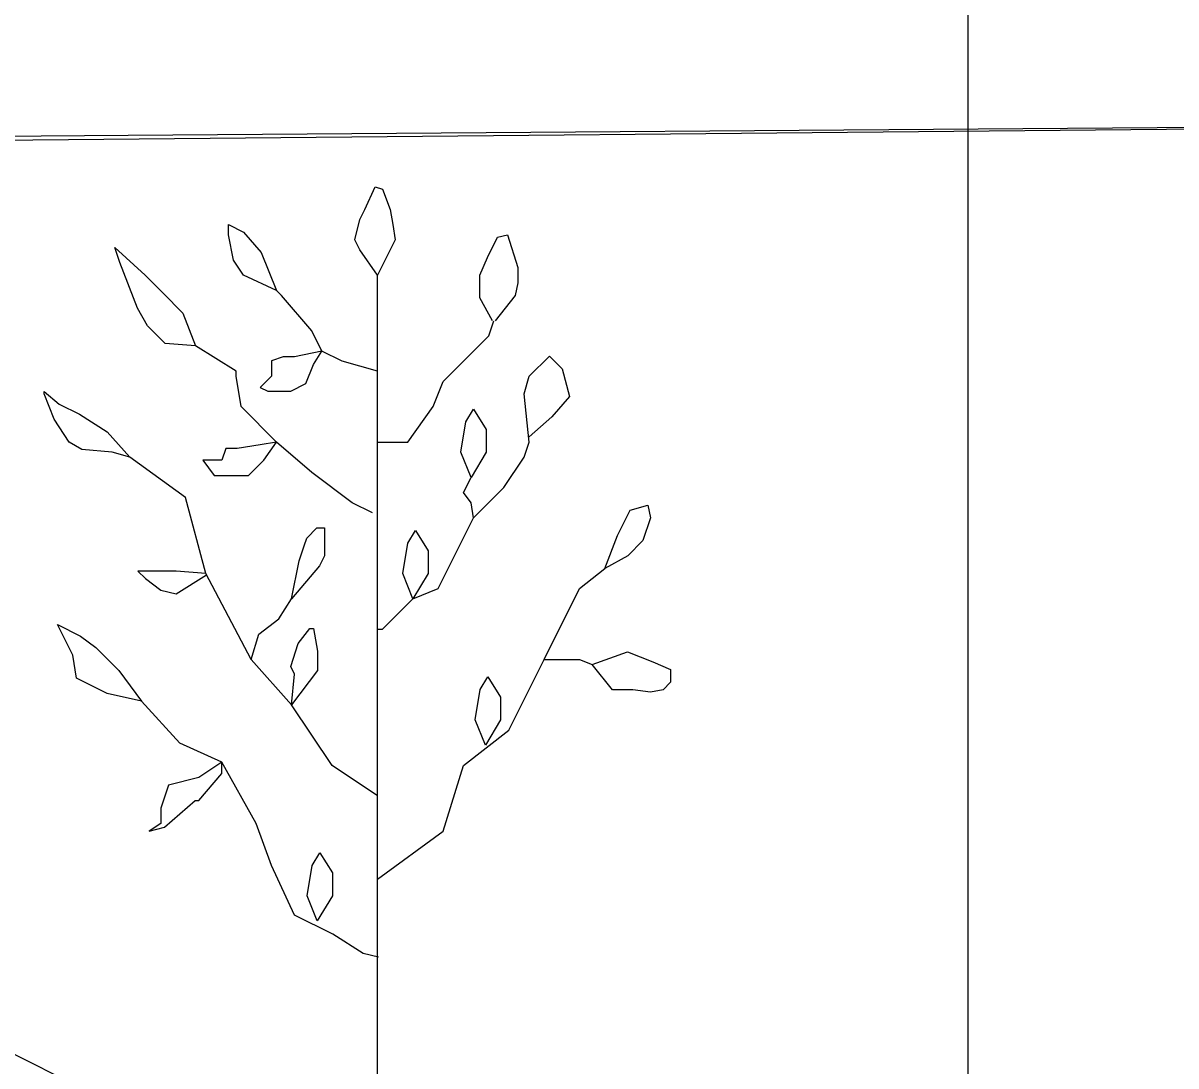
# Model space of a CAD drawing. Extents: x 1578769 to 1579225, y 724002 to 724828.
# Drawn here: x 1578854.864 to 1578857.743, y 724543.654 to 724546.26 of the extents above; entities that cross this region are included whole.
import ezdxf

# ---------------------------------------------------------------- set-up
doc = ezdxf.new("R2010")
doc.units = 0
for name, color, linetype in [('1', 7, 'Continuous'), ('Default', 7, 'Continuous'), ('R_Exist Surface', 7, 'Continuous'), ('R_Fin Surface', 7, 'Continuous')]:
    doc.layers.add(name, color=color, linetype=linetype)

msp = doc.modelspace()

# ---------------------------------------------------------------- linework, layer by layer
at = {"layer": '1'}
for p, q in [((1578857.2241, 724542.4922), (1578857.2241, 724550.2009)), ((1578855.7489, 724543.2298), (1578855.7489, 724545.6297))]:
    msp.add_line(p, q, dxfattribs=at)
for points in [[(1578855.7489, 724545.6297), (1578855.7048, 724545.6929), (1578855.6922, 724545.7182), (1578855.7048, 724545.7687), (1578855.7174, 724545.7939), (1578855.7427, 724545.8508), (1578855.7616, 724545.8445), (1578855.7805, 724545.7939), (1578855.7868, 724545.756), (1578855.7931, 724545.7182)], [(1578855.4965, 724545.5918), (1578855.4145, 724545.6297), (1578855.3892, 724545.6676), (1578855.3766, 724545.7308), (1578855.3766, 724545.7561), (1578855.4145, 724545.7371), (1578855.4586, 724545.6866)], [(1578855.2945, 724545.4529), (1578855.2188, 724545.4592), (1578855.1747, 724545.5034), (1578855.1494, 724545.5476), (1578855.1052, 724545.6613), (1578855.0926, 724545.6992), (1578855.1683, 724545.6297), (1578855.2125, 724545.5855), (1578855.263, 724545.535)], [(1578855.6101, 724545.4402), (1578855.5415, 724545.4256), (1578855.5129, 724545.4256), (1578855.4842, 724545.416), (1578855.4842, 724545.3778), (1578855.4556, 724545.3492), (1578855.4747, 724545.3396), (1578855.532, 724545.3396), (1578855.5701, 724545.3587), (1578855.5892, 724545.4065)], [(1578855.4965, 724545.2129), (1578855.4556, 724545.2059), (1578855.3983, 724545.1963), (1578855.3697, 724545.1963), (1578855.3601, 724545.1677), (1578855.3124, 724545.1677), (1578855.341, 724545.1294), (1578855.3792, 724545.1294), (1578855.4269, 724545.1294), (1578855.4651, 724545.1677)], [(1578855.5344, 724544.8213), (1578855.5533, 724544.916), (1578855.5659, 724544.9539), (1578855.5722, 724544.9729), (1578855.5975, 724544.9981), (1578855.6164, 724544.9981), (1578855.6164, 724544.9287), (1578855.6038, 724544.9034)], [(1578855.1596, 724544.5658), (1578855.0737, 724544.5849), (1578854.9974, 724544.6231), (1578854.9878, 724544.6804), (1578854.9496, 724544.7569), (1578855.0069, 724544.7282), (1578855.0451, 724544.6995), (1578855.1024, 724544.6422), (1578855.131, 724544.604)], [(1578855.5343, 724544.5561), (1578855.5415, 724544.6327), (1578855.532, 724544.6518), (1578855.5511, 724544.7091), (1578855.5797, 724544.7473), (1578855.5892, 724544.7473), (1578855.5988, 724544.69), (1578855.5988, 724544.6422)], [(1578855.3601, 724544.4129), (1578855.3028, 724544.3747), (1578855.2265, 724544.3556), (1578855.2074, 724544.2983), (1578855.2074, 724544.2601), (1578855.1787, 724544.241), (1578855.2169, 724544.2505), (1578855.2933, 724544.3174), (1578855.3028, 724544.3174), (1578855.3601, 724544.3843)]]:
    msp.add_lwpolyline(points, close=True, dxfattribs=at)
for points in [[(1578856.036, 724545.516), (1578856.0045, 724545.5729), (1578856.0045, 724545.6297), (1578856.0234, 724545.6739), (1578856.0487, 724545.7245), (1578856.0739, 724545.7308), (1578856.0992, 724545.6487), (1578856.0992, 724545.6108), (1578856.0929, 724545.5792), (1578856.0424, 724545.516)], [(1578855.7489, 724545.3897), (1578855.6606, 724545.415), (1578855.6101, 724545.4402), (1578855.5848, 724545.4908), (1578855.5091, 724545.5792), (1578855.4965, 724545.5918)], [(1578855.7489, 724545.2129), (1578855.8246, 724545.2129), (1578855.8877, 724545.3013), (1578855.913, 724545.3645), (1578856.0266, 724545.4781), (1578856.0392, 724545.516)], [(1578855.7363, 724545.036), (1578855.6858, 724545.0613), (1578855.5848, 724545.1371), (1578855.4965, 724545.2129), (1578855.4081, 724545.3013), (1578855.3955, 724545.3771), (1578855.3955, 724545.3897), (1578855.2945, 724545.4529)], [(1578856.1276, 724545.2129), (1578856.115, 724545.3329), (1578856.1276, 724545.3771), (1578856.1781, 724545.4276), (1578856.2097, 724545.396), (1578856.2286, 724545.3266), (1578856.1844, 724545.2761), (1578856.1276, 724545.2255)], [(1578855.1304, 724545.175), (1578855.0863, 724545.1876), (1578855.0106, 724545.194), (1578854.979, 724545.2129), (1578854.9411, 724545.2697), (1578854.9159, 724545.3329), (1578854.9159, 724545.3392), (1578854.9538, 724545.3076), (1578855.0042, 724545.2824), (1578855.0737, 724545.2382), (1578855.1304, 724545.175)], [(1578855.9824, 724545.1245), (1578855.9572, 724545.1876), (1578855.9698, 724545.2634), (1578855.9887, 724545.295), (1578856.0203, 724545.2445), (1578856.0203, 724545.1876), (1578855.9824, 724545.1245)], [(1578855.7489, 724544.7455), (1578855.7615, 724544.7455), (1578855.8373, 724544.8213), (1578855.9004, 724544.8466), (1578855.9887, 724545.0234), (1578856.0645, 724545.0992), (1578856.1149, 724545.175), (1578856.1276, 724545.2129)], [(1578855.7489, 724544.3287), (1578855.6353, 724544.4045), (1578855.5343, 724544.5561), (1578855.4334, 724544.6697), (1578855.3198, 724544.8845), (1578855.2693, 724545.0739), (1578855.1304, 724545.175)], [(1578855.9887, 724545.0234), (1578855.9824, 724545.0613), (1578855.9635, 724545.0866), (1578855.9824, 724545.1245)], [(1578856.3169, 724544.8971), (1578856.3485, 724544.9792), (1578856.3801, 724545.0424), (1578856.4242, 724545.055), (1578856.4306, 724545.0234), (1578856.4116, 724544.9666), (1578856.3738, 724544.9287), (1578856.3169, 724544.8971)], [(1578855.8373, 724544.8213), (1578855.812, 724544.8845), (1578855.8246, 724544.9603), (1578855.8436, 724544.9918), (1578855.8751, 724544.9413), (1578855.8751, 724544.8845), (1578855.8373, 724544.8213)], [(1578855.3198, 724544.8845), (1578855.2456, 724544.8906), (1578855.1883, 724544.8906), (1578855.1501, 724544.8906), (1578855.1692, 724544.8715), (1578855.2074, 724544.8428), (1578855.2456, 724544.8333), (1578855.3219, 724544.8811)], [(1578855.7489, 724544.1208), (1578855.913, 724544.2403), (1578855.9635, 724544.4045), (1578856.0771, 724544.4929), (1578856.1654, 724544.6697), (1578856.2538, 724544.8466), (1578856.3169, 724544.8971)], [(1578855.4334, 724544.6697), (1578855.4523, 724544.7329), (1578855.5028, 724544.7708), (1578855.5344, 724544.8213)], [(1578856.2854, 724544.6571), (1578856.3737, 724544.6887), (1578856.4368, 724544.6634), (1578856.481, 724544.6445), (1578856.481, 724544.6129), (1578856.4621, 724544.5939), (1578856.4305, 724544.5876), (1578856.3863, 724544.5939), (1578856.3359, 724544.5939), (1578856.2854, 724544.6571)], [(1578856.1654, 724544.6697), (1578856.2286, 724544.6697), (1578856.2538, 724544.6697), (1578856.2854, 724544.6571)], [(1578856.0182, 724544.4557), (1578855.993, 724544.5189), (1578856.0056, 724544.5947), (1578856.0245, 724544.6262), (1578856.0561, 724544.5757), (1578856.0561, 724544.5189), (1578856.0182, 724544.4557)], [(1578855.7515, 724543.9257), (1578855.7134, 724543.9353), (1578855.637, 724543.983), (1578855.5415, 724544.0308), (1578855.4842, 724544.155), (1578855.446, 724544.2601), (1578855.3601, 724544.4129), (1578855.2551, 724544.4607), (1578855.1596, 724544.5658), (1578855.1596, 724544.5658)], [(1578855.5982, 724544.0163), (1578855.573, 724544.0794), (1578855.5856, 724544.1552), (1578855.6045, 724544.1868), (1578855.6361, 724544.1363), (1578855.6361, 724544.0794), (1578855.5982, 724544.0163)]]:
    msp.add_lwpolyline(points, dxfattribs=at)
at = {"layer": 'Default'}
msp.add_lwpolyline([(1578827.7658, 724545.7781), (1578841.7458, 724545.8736), (1578855.1258, 724545.9794), (1578880.2858, 724546.1651), (1578882.4758, 724543.2012), (1578888.4658, 724535.2659), (1578896.6458, 724531.0035), (1578897.9558, 724530.2068), (1578900.0658, 724530.2938), (1578933.1258, 724531.6923), (1578958.3058, 724535.0516), (1578969.8858, 724536.5397), (1578983.9258, 724537.6073), (1579000.8558, 724538.8884), (1579028.4258, 724540.2665), (1579057.4558, 724541.7905), (1579058.7558, 724541.812)], dxfattribs=at)
at = {"layer": 'R_Exist Surface'}
msp.add_lwpolyline([(1578827.7658, 724545.7526), (1578832.8699, 724545.8295), (1578835.855, 724545.8295), (1578849.8501, 724545.921), (1578865.9354, 724546.0718), (1578876.8945, 724546.144), (1578879.811, 724546.1669), (1578880.8518, 724545.4688), (1578882.7948, 724542.7984), (1578885.8829, 724538.7926), (1578888.7628, 724535.059), (1578896.849, 724530.9129), (1578897.8097, 724530.272), (1578902.7711, 724530.3859), (1578927.7658, 724531.4454)], dxfattribs=at)
at = {"layer": 'R_Fin Surface'}
msp.add_line((1578851.1672, 724545.5206), (1578857.2241, 724542.4922), dxfattribs=at)
msp.add_line((1578851.1672, 724545.5206), (1578857.2241, 724542.4922), dxfattribs=at)

doc.saveas('drawing.dxf')
